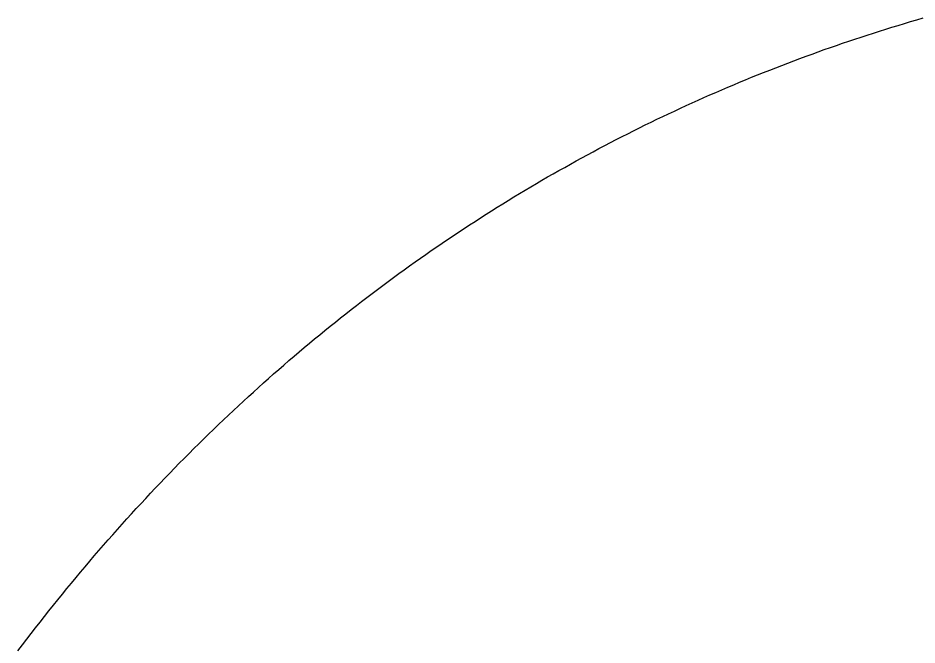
# Model space of a CAD drawing. Extents: x -7.3 to 34, y 0 to 22.
# Drawn here: x 2.49854 to 2.53395, y 0.91451 to 0.93921 of the extents above; entities that cross this region are included whole.
import ezdxf

# ---------------------------------------------------------------- set-up
doc = ezdxf.new("R2010")
doc.units = 0
doc.layers.add('SH_Text', color=7, linetype='Continuous')

msp = doc.modelspace()

# ---------------------------------------------------------------- linework, layer by layer
at = {"layer": 'SH_Text'}
for p, q in [((2.533701, 0.939063), (2.533946, 0.939136)), ((2.533946, 0.939136), (2.534192, 0.939207)), ((2.532723, 0.938766), (2.532967, 0.938842)), ((2.532967, 0.938842), (2.533211, 0.938916)), ((2.533211, 0.938916), (2.533456, 0.93899)), ((2.533456, 0.93899), (2.533701, 0.939063)), ((2.531508, 0.938374), (2.53175, 0.938454)), ((2.53175, 0.938454), (2.531993, 0.938533)), ((2.531993, 0.938533), (2.532236, 0.938612)), ((2.532236, 0.938612), (2.532479, 0.938689)), ((2.532479, 0.938689), (2.532723, 0.938766)), ((2.530542, 0.938044), (2.530783, 0.938127)), ((2.530783, 0.938127), (2.531024, 0.93821)), ((2.531024, 0.93821), (2.531266, 0.938292)), ((2.531266, 0.938292), (2.531508, 0.938374)), ((2.529582, 0.937699), (2.529821, 0.937786)), ((2.529821, 0.937786), (2.530061, 0.937873)), ((2.530061, 0.937873), (2.530301, 0.937959)), ((2.530301, 0.937959), (2.530542, 0.938044)), ((2.528627, 0.93734), (2.528865, 0.937431)), ((2.528865, 0.937431), (2.529103, 0.937521)), ((2.529103, 0.937521), (2.529342, 0.937611)), ((2.529342, 0.937611), (2.529582, 0.937699)), ((2.527678, 0.936966), (2.527914, 0.937061)), ((2.527914, 0.937061), (2.528151, 0.937155)), ((2.528151, 0.937155), (2.528389, 0.937248)), ((2.528389, 0.937248), (2.528627, 0.93734)), ((2.526734, 0.936578), (2.526969, 0.936676)), ((2.526969, 0.936676), (2.527205, 0.936774)), ((2.527205, 0.936774), (2.527441, 0.93687)), ((2.527441, 0.93687), (2.527678, 0.936966)), ((2.526031, 0.936277), (2.526265, 0.936378)), ((2.526265, 0.936378), (2.526499, 0.936479)), ((2.526499, 0.936479), (2.526734, 0.936578)), ((2.525097, 0.935863), (2.52533, 0.935968)), ((2.52533, 0.935968), (2.525563, 0.936072)), ((2.525563, 0.936072), (2.525797, 0.936175)), ((2.525797, 0.936175), (2.526031, 0.936277)), ((2.524402, 0.935543), (2.524633, 0.935651)), ((2.524633, 0.935651), (2.524865, 0.935758)), ((2.524865, 0.935758), (2.525097, 0.935863)), ((2.523709, 0.935215), (2.52394, 0.935325)), ((2.52394, 0.935325), (2.52417, 0.935435)), ((2.52417, 0.935435), (2.524402, 0.935543)), ((2.52302, 0.934879), (2.523249, 0.934992)), ((2.523249, 0.934992), (2.523479, 0.935104)), ((2.523479, 0.935104), (2.523709, 0.935215)), ((2.522107, 0.934417), (2.522335, 0.934534)), ((2.522335, 0.934534), (2.522563, 0.93465)), ((2.522563, 0.93465), (2.522791, 0.934764)), ((2.522791, 0.934764), (2.52302, 0.934879)), ((2.521426, 0.934061), (2.521653, 0.934181)), ((2.521653, 0.934181), (2.52188, 0.934299)), ((2.52188, 0.934299), (2.522107, 0.934417)), ((2.520974, 0.933819), (2.5212, 0.933941)), ((2.5212, 0.933941), (2.521426, 0.934061)), ((2.5203, 0.93345), (2.520524, 0.933574)), ((2.520524, 0.933574), (2.520749, 0.933697)), ((2.520749, 0.933697), (2.520974, 0.933819)), ((2.519629, 0.933071), (2.519852, 0.933198)), ((2.519852, 0.933198), (2.520076, 0.933324)), ((2.520076, 0.933324), (2.5203, 0.93345)), ((2.518961, 0.932685), (2.519183, 0.932815)), ((2.519183, 0.932815), (2.519406, 0.932944)), ((2.519406, 0.932944), (2.519629, 0.933071)), ((2.518297, 0.93229), (2.518518, 0.932423)), ((2.518518, 0.932423), (2.518739, 0.932554)), ((2.518739, 0.932554), (2.518961, 0.932685)), ((2.517857, 0.932023), (2.518077, 0.932157)), ((2.518077, 0.932157), (2.518297, 0.93229)), ((2.517199, 0.931614), (2.517418, 0.931751)), ((2.517418, 0.931751), (2.517637, 0.931887)), ((2.517637, 0.931887), (2.517857, 0.932023)), ((2.516763, 0.931337), (2.516981, 0.931476)), ((2.516981, 0.931476), (2.517199, 0.931614)), ((2.516112, 0.930914), (2.516329, 0.931056)), ((2.516329, 0.931056), (2.516546, 0.931197)), ((2.516546, 0.931197), (2.516763, 0.931337)), ((2.51568, 0.930628), (2.515896, 0.930772)), ((2.515896, 0.930772), (2.516112, 0.930914)), ((2.515036, 0.930191), (2.51525, 0.930338)), ((2.51525, 0.930338), (2.515465, 0.930483)), ((2.515465, 0.930483), (2.51568, 0.930628)), ((2.514608, 0.929896), (2.514822, 0.930044)), ((2.514822, 0.930044), (2.515036, 0.930191)), ((2.51397, 0.929445), (2.514182, 0.929596)), ((2.514182, 0.929596), (2.514395, 0.929746)), ((2.514395, 0.929746), (2.514608, 0.929896)), ((2.513547, 0.92914), (2.513758, 0.929293)), ((2.513758, 0.929293), (2.51397, 0.929445)), ((2.513125, 0.928831), (2.513336, 0.928986)), ((2.513336, 0.928986), (2.513547, 0.92914)), ((2.512497, 0.928361), (2.512706, 0.928519)), ((2.512706, 0.928519), (2.512915, 0.928675)), ((2.512915, 0.928675), (2.513125, 0.928831)), ((2.51208, 0.928043), (2.512288, 0.928202)), ((2.512288, 0.928202), (2.512497, 0.928361)), ((2.511665, 0.927721), (2.511872, 0.927882)), ((2.511872, 0.927882), (2.51208, 0.928043)), ((2.511252, 0.927395), (2.511458, 0.927558)), ((2.511458, 0.927558), (2.511665, 0.927721)), ((2.51084, 0.927065), (2.511046, 0.927231)), ((2.511046, 0.927231), (2.511252, 0.927395)), ((2.510431, 0.926732), (2.510635, 0.926899)), ((2.510635, 0.926899), (2.51084, 0.927065)), ((2.50982, 0.926225), (2.510023, 0.926395)), ((2.510023, 0.926395), (2.510227, 0.926564)), ((2.510227, 0.926564), (2.510431, 0.926732)), ((2.509415, 0.925882), (2.509617, 0.926054)), ((2.509617, 0.926054), (2.50982, 0.926225)), ((2.509012, 0.925536), (2.509213, 0.92571)), ((2.509213, 0.92571), (2.509415, 0.925882)), ((2.508611, 0.925186), (2.508811, 0.925361)), ((2.508811, 0.925361), (2.509012, 0.925536)), ((2.508212, 0.924831), (2.508411, 0.925009)), ((2.508411, 0.925009), (2.508611, 0.925186)), ((2.507815, 0.924474), (2.508013, 0.924653)), ((2.508013, 0.924653), (2.508212, 0.924831)), ((2.50742, 0.924112), (2.507617, 0.924293)), ((2.507617, 0.924293), (2.507815, 0.924474)), ((2.507026, 0.923746), (2.507223, 0.92393)), ((2.507223, 0.92393), (2.50742, 0.924112)), ((2.506635, 0.923377), (2.50683, 0.923562)), ((2.50683, 0.923562), (2.507026, 0.923746)), ((2.50644, 0.923191), (2.506635, 0.923377)), ((2.506052, 0.922816), (2.506246, 0.923004)), ((2.506246, 0.923004), (2.50644, 0.923191)), ((2.505665, 0.922437), (2.505858, 0.922627)), ((2.505858, 0.922627), (2.506052, 0.922816)), ((2.505281, 0.922055), (2.505473, 0.922247)), ((2.505473, 0.922247), (2.505665, 0.922437)), ((2.504898, 0.921668), (2.505089, 0.921862)), ((2.505089, 0.921862), (2.505281, 0.922055)), ((2.504518, 0.921278), (2.504708, 0.921474)), ((2.504708, 0.921474), (2.504898, 0.921668)), ((2.50414, 0.920884), (2.504329, 0.921082)), ((2.504329, 0.921082), (2.504518, 0.921278)), ((2.503951, 0.920686), (2.50414, 0.920884)), ((2.503576, 0.920286), (2.503763, 0.920486)), ((2.503763, 0.920486), (2.503951, 0.920686)), ((2.503203, 0.919882), (2.503389, 0.920085)), ((2.503389, 0.920085), (2.503576, 0.920286)), ((2.502832, 0.919475), (2.503017, 0.919679)), ((2.503017, 0.919679), (2.503203, 0.919882)), ((2.502647, 0.91927), (2.502832, 0.919475)), ((2.502279, 0.918856), (2.502462, 0.919064)), ((2.502462, 0.919064), (2.502647, 0.91927)), ((2.501913, 0.918439), (2.502095, 0.918648)), ((2.502095, 0.918648), (2.502279, 0.918856)), ((2.501731, 0.918229), (2.501913, 0.918439)), ((2.501368, 0.917807), (2.501549, 0.918018)), ((2.501549, 0.918018), (2.501731, 0.918229)), ((2.501007, 0.91738), (2.501187, 0.917594)), ((2.501187, 0.917594), (2.501368, 0.917807)), ((2.500828, 0.917165), (2.501007, 0.91738)), ((2.50047, 0.916733), (2.500649, 0.916949)), ((2.500649, 0.916949), (2.500828, 0.917165)), ((2.500115, 0.916296), (2.500292, 0.916515)), ((2.500292, 0.916515), (2.50047, 0.916733)), ((2.499938, 0.916077), (2.500115, 0.916296)), ((2.499586, 0.915635), (2.499762, 0.915856)), ((2.499762, 0.915856), (2.499938, 0.916077)), ((2.499236, 0.915189), (2.499411, 0.915412)), ((2.499411, 0.915412), (2.499586, 0.915635)), ((2.499062, 0.914964), (2.499236, 0.915189)), ((2.498715, 0.914512), (2.498888, 0.914739)), ((2.498888, 0.914739), (2.499062, 0.914964)), ((2.498543, 0.914285), (2.498715, 0.914512))]:
    msp.add_line(p, q, dxfattribs=at)
msp.add_lwpolyline([(2.498543, 0.914285), (2.498715, 0.914512), (2.498888, 0.914739), (2.499062, 0.914964), (2.499236, 0.915189), (2.499411, 0.915412), (2.499586, 0.915635), (2.499762, 0.915856), (2.499938, 0.916077), (2.500115, 0.916296), (2.500292, 0.916515), (2.50047, 0.916733), (2.500649, 0.916949), (2.500828, 0.917165), (2.501007, 0.91738), (2.501187, 0.917594), (2.501368, 0.917807), (2.501549, 0.918018), (2.501731, 0.918229), (2.501913, 0.918439), (2.502095, 0.918648), (2.502279, 0.918856), (2.502462, 0.919064), (2.502647, 0.91927), (2.502832, 0.919475), (2.503017, 0.919679), (2.503203, 0.919882), (2.503389, 0.920085), (2.503576, 0.920286), (2.503763, 0.920486), (2.503951, 0.920686), (2.50414, 0.920884), (2.504329, 0.921082), (2.504518, 0.921278), (2.504708, 0.921474), (2.504898, 0.921668), (2.505089, 0.921862), (2.505281, 0.922055), (2.505473, 0.922247), (2.505665, 0.922437), (2.505858, 0.922627), (2.506052, 0.922816), (2.506246, 0.923004), (2.50644, 0.923191), (2.506635, 0.923377), (2.50683, 0.923562), (2.507026, 0.923746), (2.507223, 0.92393), (2.50742, 0.924112), (2.507617, 0.924293), (2.507815, 0.924474), (2.508013, 0.924653), (2.508212, 0.924831), (2.508411, 0.925009), (2.508611, 0.925186), (2.508811, 0.925361), (2.509012, 0.925536), (2.509213, 0.92571), (2.509415, 0.925882), (2.509617, 0.926054), (2.50982, 0.926225), (2.510023, 0.926395), (2.510227, 0.926564), (2.510431, 0.926732), (2.510635, 0.926899), (2.51084, 0.927065), (2.511046, 0.927231), (2.511252, 0.927395), (2.511458, 0.927558), (2.511665, 0.927721), (2.511872, 0.927882), (2.51208, 0.928043), (2.512288, 0.928202), (2.512497, 0.928361), (2.512706, 0.928519), (2.512915, 0.928675), (2.513125, 0.928831), (2.513336, 0.928986), (2.513547, 0.92914), (2.513758, 0.929293), (2.51397, 0.929445), (2.514182, 0.929596), (2.514395, 0.929746), (2.514608, 0.929896), (2.514822, 0.930044), (2.515036, 0.930191), (2.51525, 0.930338), (2.515465, 0.930483), (2.51568, 0.930628), (2.515896, 0.930772), (2.516112, 0.930914), (2.516329, 0.931056), (2.516546, 0.931197), (2.516763, 0.931337), (2.516981, 0.931476), (2.517199, 0.931614), (2.517418, 0.931751), (2.517637, 0.931887), (2.517857, 0.932023), (2.518077, 0.932157), (2.518297, 0.93229), (2.518518, 0.932423), (2.518739, 0.932554), (2.518961, 0.932685), (2.519183, 0.932815), (2.519406, 0.932944), (2.519629, 0.933071), (2.519852, 0.933198), (2.520076, 0.933324), (2.5203, 0.93345), (2.520524, 0.933574), (2.520749, 0.933697), (2.520974, 0.933819), (2.5212, 0.933941), (2.521426, 0.934061), (2.521653, 0.934181), (2.52188, 0.934299), (2.522107, 0.934417), (2.522335, 0.934534), (2.522563, 0.93465), (2.522791, 0.934764), (2.52302, 0.934879), (2.523249, 0.934992), (2.523479, 0.935104), (2.523709, 0.935215), (2.52394, 0.935325), (2.52417, 0.935435), (2.524402, 0.935543), (2.524633, 0.935651), (2.524865, 0.935758), (2.525097, 0.935863), (2.52533, 0.935968), (2.525563, 0.936072), (2.525797, 0.936175), (2.526031, 0.936277), (2.526265, 0.936378), (2.526499, 0.936479), (2.526734, 0.936578), (2.526969, 0.936676), (2.527205, 0.936774), (2.527441, 0.93687), (2.527678, 0.936966), (2.527914, 0.937061), (2.528151, 0.937155), (2.528389, 0.937248), (2.528627, 0.93734), (2.528865, 0.937431), (2.529103, 0.937521), (2.529342, 0.937611), (2.529582, 0.937699), (2.529821, 0.937786), (2.530061, 0.937873), (2.530301, 0.937959), (2.530542, 0.938044), (2.530783, 0.938127), (2.531024, 0.93821), (2.531266, 0.938292), (2.531508, 0.938374), (2.53175, 0.938454), (2.531993, 0.938533), (2.532236, 0.938612), (2.532479, 0.938689), (2.532723, 0.938766), (2.532967, 0.938842), (2.533211, 0.938916), (2.533456, 0.93899), (2.533701, 0.939063), (2.533946, 0.939136), (2.534192, 0.939207)], dxfattribs=at)

doc.saveas('drawing.dxf')
